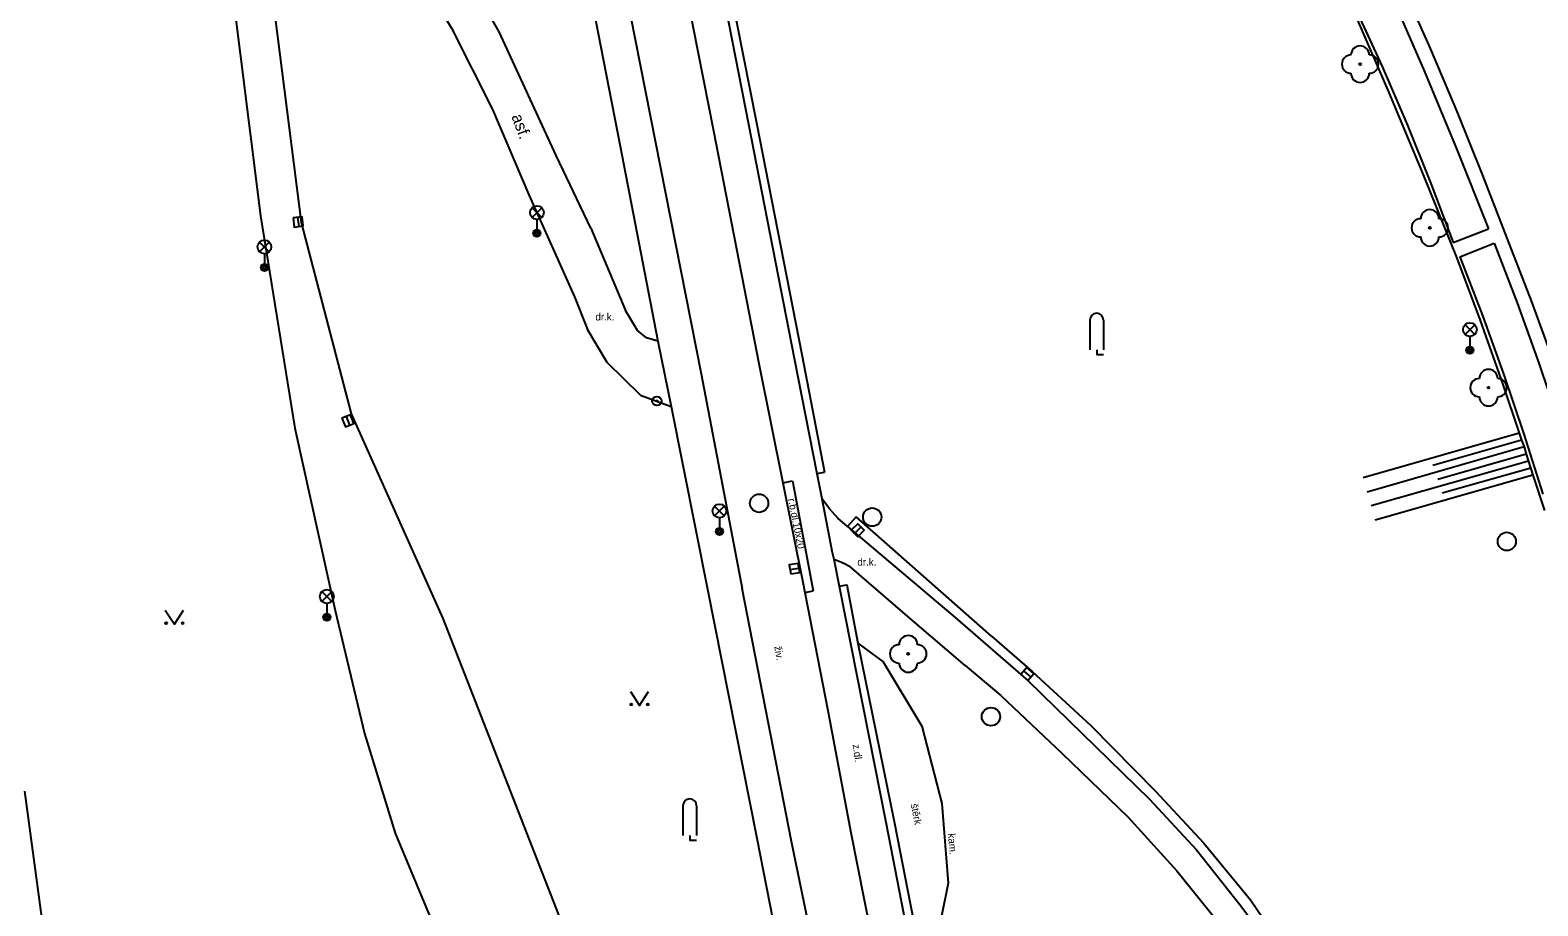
# Model space of a CAD drawing. Extents: x -600309 to -598967, y -1161267 to -1160292.
# Drawn here: x -599092.6 to -599010.2, y -1160750.2 to -1160702.4 of the extents above; entities that cross this region are included whole.
import ezdxf

# ---------------------------------------------------------------- set-up
doc = ezdxf.new("R2010")
doc.units = 0
for name, color, linetype in [('Level 10', 7, 'Continuous'), ('Level 11', 7, 'Continuous'), ('Level 15', 7, 'Continuous'), ('Level 22', 7, 'Continuous'), ('Level 25', 7, 'Continuous'), ('Level 27', 7, 'Continuous'), ('Level 33', 7, 'Continuous'), ('Level 36', 7, 'Continuous'), ('Level 40', 7, 'Continuous'), ('Level 42', 7, 'Continuous')]:
    doc.layers.add(name, color=color, linetype=linetype)

msp = doc.modelspace()

# ---------------------------------------------------------------- linework, layer by layer
at = {"layer": 'Level 10'}
for points in [[(-599065.89, -1160643.16), (-599063.36, -1160656.36), (-599063.17, -1160657.3), (-599062.35, -1160661.31), (-599062.18, -1160662.14), (-599062.15, -1160662.29), (-599058.38, -1160681.85), (-599055.84, -1160694.64), (-599053.3, -1160707.55), (-599050.8, -1160720.34), (-599049.57, -1160726.64), (-599049.3, -1160728), (-599048.72, -1160730.95), (-599048.64, -1160731.32), (-599048.34, -1160732.79), (-599045.78, -1160745.78), (-599043.3, -1160758.54)], [(-599070.99, -1160643.95), (-599068.4, -1160657.36), (-599068.39, -1160657.4), (-599068.22, -1160658.32), (-599067.44, -1160662.29), (-599067.26, -1160663.24), (-599067.25, -1160663.29), (-599066.03, -1160669.4), (-599063.4, -1160683.04), (-599061.1, -1160694.8), (-599058.4, -1160708.47)], [(-599058.4, -1160708.47), (-599055.89, -1160721.2), (-599053.64, -1160732.92)], [(-599045.37, -1160772.42), (-599046.02, -1160770.6), (-599046.55, -1160768.69), (-599048.44, -1160759.3), (-599048.97, -1160756.35), (-599050.96, -1160746.74), (-599053.64, -1160732.92)]]:
    msp.add_lwpolyline(points, dxfattribs=at)
at = {"layer": 'Level 11'}
for points in [[(-599067.82, -1160643.51), (-599065.22, -1160656.69), (-599065.21, -1160656.74), (-599065.02, -1160657.7), (-599064.27, -1160661.61), (-599064.02, -1160662.53), (-599064.01, -1160662.58), (-599062.79, -1160669.16), (-599060.21, -1160682.2), (-599057.74, -1160695.08), (-599055.21, -1160707.93), (-599052.71, -1160720.73), (-599051.43, -1160727.14), (-599050.34, -1160732.58), (-599050.23, -1160733.14), (-599048.97, -1160739.59), (-599047.7, -1160746.24), (-599045.2, -1160758.94)], [(-599060.45, -1160668.69), (-599057.89, -1160681.77), (-599055.42, -1160694.59), (-599052.86, -1160707.49), (-599050.38, -1160720.13), (-599049.14, -1160726.56)], [(-599085.5, -1160677.49), (-599084.2199, -1160678.94), (-599083.55, -1160684.23), (-599082.19, -1160695), (-599079.98, -1160712.57), (-599078.1, -1160724.1599), (-599075.89, -1160734.12), (-599074.3, -1160740.83), (-599072.61, -1160746.28), (-599070.39, -1160751.62), (-599068.5, -1160755.26), (-599066.23, -1160758.9), (-599063.76, -1160761.31), (-599059.9, -1160764.53), (-599056.34, -1160767.41)], [(-599061.92, -1160713.23), (-599063.82, -1160709.27), (-599066.93, -1160702.52), (-599069.63, -1160697.78), (-599073.26, -1160692.28), (-599076.98, -1160686.88), (-599078.52, -1160683.98), (-599079.08, -1160682.42)], [(-599056.57, -1160764.24), (-599058.11, -1160762.67), (-599060.13, -1160759.43), (-599063.38, -1160751.48), (-599069.99, -1160734.56), (-599075, -1160723.37), (-599077.73, -1160712.92), (-599079.44, -1160699.46), (-599080.8, -1160688.63), (-599080.85, -1160687.44), (-599080.83, -1160687.04)], [(-599080.83, -1160687.04), (-599080.48, -1160686.8), (-599079.82, -1160686.73), (-599079.27, -1160687.1), (-599078.79, -1160688.1599), (-599076.73, -1160691.15), (-599072.82, -1160696.81), (-599069.54, -1160702.31), (-599067.3, -1160706.75), (-599065.3, -1160711.42), (-599062.81, -1160716.98)], [(-599063.02, -1160694.94), (-599060.33, -1160708.66), (-599058.26, -1160719.41)], [(-599017.56, -1160700.02), (-599016.05, -1160703.43), (-599014.59, -1160706.86), (-599013.19, -1160710.31), (-599011.85, -1160713.79)], [(-599018.23, -1160700.37), (-599016.37, -1160704.64), (-599014.58, -1160708.94), (-599012.86, -1160713.27)], [(-599020.26, -1160701.3), (-599018.31, -1160705.8), (-599016.42, -1160710.32), (-599014.58, -1160714.87)], [(-599020.12, -1160701.26), (-599018.66, -1160704.4), (-599017.29, -1160707.58), (-599016, -1160710.79), (-599014.79, -1160714.03)], [(-599061.92, -1160713.23), (-599060.02, -1160717.74)], [(-599014.79, -1160714.03), (-599012.86, -1160713.27)], [(-599014.42, -1160714.81), (-599012.54, -1160714.06)], [(-599012.54, -1160714.06), (-599011.29, -1160717.32), (-599010.11, -1160720.61), (-599008.99, -1160723.91), (-599007.93, -1160727.24)], [(-599011.85, -1160713.79), (-599010.52, -1160717.2)], [(-599014.58, -1160714.87), (-599013.31, -1160718.29), (-599012.08, -1160721.73), (-599011.17, -1160724.43), (-599011.04, -1160724.82), (-599010.91, -1160725.19), (-599010.79, -1160725.58), (-599010.42, -1160726.72), (-599009.8, -1160728.66)], [(-599014.42, -1160714.81), (-599013.18, -1160718.01), (-599012.02, -1160721.24), (-599010.92, -1160724.49), (-599009.89, -1160727.77)], [(-599062.81, -1160716.98), (-599062.11, -1160718.77)], [(-599010.52, -1160717.2), (-599009.27, -1160720.64), (-599008.09, -1160724.1)], [(-599058.26, -1160719.41), (-599058.88, -1160719.22), (-599059.37, -1160718.82), (-599060.02, -1160717.74)], [(-599059.2, -1160722.36), (-599061.02, -1160720.58), (-599062.11, -1160718.77)], [(-599058.26, -1160719.41), (-599057.52, -1160722.98)], [(-599059.2, -1160722.36), (-599057.52, -1160722.98)], [(-599057.52, -1160722.98), (-599055.55, -1160732.95)], [(-599049.57, -1160726.64), (-599049.14, -1160726.56)], [(-599051.43, -1160727.14), (-599050.9, -1160727.03)], [(-599050.9, -1160727.03), (-599049.76, -1160733.05)], [(-599048.41, -1160729.07), (-599048.88, -1160728.56), (-599049.3, -1160728)], [(-599047.89, -1160729.54), (-599048.41, -1160729.07)], [(-599047.42, -1160729.01), (-599047.89, -1160729.54)], [(-599040.01, -1160735.53), (-599047.42, -1160729.01)], [(-599047.89, -1160729.54), (-599042, -1160734.51), (-599038.02, -1160737.9699), (-599031.38, -1160744.42), (-599028.81, -1160747.19), (-599026.39, -1160750.25), (-599024.95, -1160752.19), (-599023.85, -1160753.95), (-599022.9099, -1160755.77), (-599021.11, -1160759.4699), (-599019, -1160763.31), (-599016.25, -1160767.67), (-599014.45, -1160769.98), (-599012.92, -1160771.77), (-599010.59, -1160773.95)], [(-599048.64, -1160731.32), (-599048.35, -1160731.42), (-599048.06, -1160731.55)], [(-599048.06, -1160731.55), (-599047.79, -1160731.69)], [(-599041.46, -1160737.12), (-599044.34, -1160734.66), (-599047.79, -1160731.69)], [(-599055.55, -1160732.95), (-599052.85, -1160746.56), (-599050.74, -1160757.34), (-599049.83, -1160762.21)], [(-599050.23, -1160733.14), (-599049.76, -1160733.05)], [(-599048.34, -1160732.79), (-599047.93, -1160732.71), (-599047.33, -1160735.9), (-599045.32, -1160745.74), (-599043.56, -1160754.79), (-599042.89, -1160758.43), (-599041.57, -1160764.95)], [(-599040.01, -1160735.53), (-599037.8, -1160737.45), (-599034.59, -1160740.4099), (-599031.06, -1160743.99), (-599028.42, -1160746.82), (-599025.87, -1160749.92), (-599023.4699, -1160753.44), (-599020.52, -1160759.29), (-599018.48, -1160763.02), (-599015.75, -1160767.4), (-599014.34, -1160769.26), (-599012.54, -1160771.34), (-599010.19, -1160773.58), (-599005.1, -1160777.79)], [(-599047.33, -1160735.9), (-599045.94, -1160736.92)], [(-599045.94, -1160736.92), (-599043.83, -1160740.43)], [(-599041.46, -1160737.12), (-599039.51, -1160738.77), (-599036.1599, -1160741.93), (-599032.57, -1160745.39), (-599029.89, -1160748.34), (-599027.76, -1160750.9699), (-599025.52, -1160754.26), (-599024.3, -1160756.43), (-599022.57, -1160760), (-599020.32, -1160764.07), (-599017.77, -1160768.51), (-599016.32, -1160770.68), (-599014.3, -1160772.89), (-599011.94, -1160775.25)], [(-599043.83, -1160740.43), (-599042.74, -1160744.66), (-599042.39, -1160749.02), (-599043.56, -1160754.79)], [(-599086.34, -1160792.28), (-599092.86, -1160743.98)]]:
    msp.add_lwpolyline(points, dxfattribs=at)
at = {"layer": 'Level 15'}
for points in [[(-599011.17, -1160724.43), (-599019.7, -1160726.88)], [(-599011.04, -1160724.82), (-599015.9, -1160726.2)], [(-599010.91, -1160725.19), (-599019.48, -1160727.65)], [(-599010.79, -1160725.58), (-599015.62, -1160726.96)], [(-599010.67, -1160725.96), (-599019.26, -1160728.4099)], [(-599010.54, -1160726.34), (-599015.38, -1160727.7199)], [(-599010.42, -1160726.72), (-599019.04, -1160729.18)]]:
    msp.add_lwpolyline(points, dxfattribs=at)
at = {"layer": 'Level 22'}
for centre in [(-599019.87, -1160704.28), (-599016.06, -1160713.2199), (-599012.85, -1160721.95), (-599044.57, -1160736.49)]:
    msp.add_circle(centre, 0.05, dxfattribs=at)
for centre, start, end in [((-599019.87, -1160703.78), 0, 180), ((-599020.37, -1160704.28), 90, 270), ((-599019.37, -1160704.28), 270, 90), ((-599019.87, -1160704.78), 180, 0), ((-599016.06, -1160712.7199), 0, 180), ((-599016.56, -1160713.2199), 90, 270), ((-599015.56, -1160713.2199), 270, 90), ((-599016.06, -1160713.7199), 180, 0), ((-599013.35, -1160721.95), 90, 270), ((-599012.85, -1160721.45), 0, 180), ((-599012.35, -1160721.95), 270, 90), ((-599012.85, -1160722.45), 180, 0), ((-599044.57, -1160735.99), 0, 180), ((-599045.07, -1160736.49), 90, 270), ((-599044.07, -1160736.49), 270, 90), ((-599044.57, -1160736.99), 180, 0)]:
    msp.add_arc(centre, 0.5, start, end, dxfattribs=at)
at = {"layer": 'Level 25'}
for radius in [0.25, 0.0303]:
    msp.add_circle((-599058.31, -1160722.68), radius, dxfattribs=at)
at = {"layer": 'Level 27'}
for p, q in [((-599077.9503, -1160712.6518), (-599077.8897, -1160713.1482)), ((-599075.2928, -1160723.5279), (-599075.1072, -1160723.9921)), ((-599047.5073, -1160729.9162), (-599047.1527, -1160729.5638)), ((-599051.0368, -1160731.8801), (-599050.5432, -1160731.7999)), ((-599038.248, -1160737.4253), (-599037.872, -1160737.7547))]:
    msp.add_line(p, q, dxfattribs=at)
for points in [[(-599078.1985, -1160712.6821), (-599078.1379, -1160713.1785), (-599077.6415, -1160713.1179), (-599077.7021, -1160712.6215)], [(-599075.5249, -1160723.6207), (-599075.3393, -1160724.0849), (-599074.8751, -1160723.8993), (-599075.0607, -1160723.4351)], [(-599047.3311, -1160730.0936), (-599046.9764, -1160729.7411), (-599047.3289, -1160729.3864), (-599047.6836, -1160729.7389)], [(-599050.9967, -1160732.1268), (-599050.5032, -1160732.0467), (-599050.5833, -1160731.5532), (-599051.0768, -1160731.6333)], [(-599038.4128, -1160737.6133), (-599038.0367, -1160737.9428), (-599037.7072, -1160737.5667), (-599038.0833, -1160737.2372)]]:
    msp.add_lwpolyline(points, close=True, dxfattribs=at)
for centre in [(-599052.72, -1160728.26), (-599046.54, -1160729.02), (-599011.85, -1160730.35), (-599040.05, -1160739.92)]:
    msp.add_circle(centre, 0.5, dxfattribs=at)
at = {"layer": 'Level 33'}
for p, q in [((-599065.135, -1160712.65), (-599064.605, -1160712.12)), ((-599065.135, -1160712.12), (-599064.605, -1160712.65)), ((-599064.87, -1160712.76), (-599064.87, -1160713.51)), ((-599080.025, -1160714.53), (-599079.495, -1160714)), ((-599080.025, -1160714), (-599079.495, -1160714.53)), ((-599079.76, -1160714.64), (-599079.76, -1160715.39)), ((-599014.135, -1160719.04), (-599013.605, -1160718.51)), ((-599014.135, -1160718.51), (-599013.605, -1160719.04)), ((-599013.87, -1160719.15), (-599013.87, -1160719.9)), ((-599055.155, -1160728.95), (-599054.625, -1160728.42)), ((-599055.155, -1160728.42), (-599054.625, -1160728.95)), ((-599054.89, -1160729.06), (-599054.89, -1160729.81)), ((-599076.615, -1160733.62), (-599076.085, -1160733.09)), ((-599076.615, -1160733.09), (-599076.085, -1160733.62)), ((-599076.35, -1160733.73), (-599076.35, -1160734.48))]:
    msp.add_line(p, q, dxfattribs=at)
for centre, radius in [((-599064.87, -1160712.385), 0.375), ((-599064.87, -1160713.51), 0.2), ((-599064.87, -1160713.51), 0.1445), ((-599064.87, -1160713.51), 0.0876), ((-599079.76, -1160714.265), 0.375), ((-599079.76, -1160715.39), 0.2), ((-599079.76, -1160715.39), 0.1445), ((-599079.76, -1160715.39), 0.0876), ((-599013.87, -1160718.775), 0.375), ((-599013.87, -1160719.9), 0.2), ((-599013.87, -1160719.9), 0.1445), ((-599013.87, -1160719.9), 0.0876), ((-599054.89, -1160728.685), 0.375), ((-599054.89, -1160729.81), 0.2), ((-599054.89, -1160729.81), 0.1445), ((-599054.89, -1160729.81), 0.0876), ((-599076.35, -1160733.355), 0.375), ((-599076.35, -1160734.48), 0.2), ((-599076.35, -1160734.48), 0.1445), ((-599076.35, -1160734.48), 0.0876)]:
    msp.add_circle(centre, radius, dxfattribs=at)
at = {"layer": 'Level 36'}
for p, q in [((-599034.645, -1160718.255), (-599034.645, -1160719.88)), ((-599033.895, -1160718.255), (-599033.895, -1160719.88)), ((-599056.885, -1160744.785), (-599056.885, -1160746.41)), ((-599056.135, -1160744.785), (-599056.135, -1160746.41))]:
    msp.add_line(p, q, dxfattribs=at)
for points in [[(-599034.27, -1160719.88), (-599034.27, -1160720.13), (-599033.895, -1160720.13)], [(-599085.18, -1160734.11), (-599084.68, -1160734.86), (-599084.18, -1160734.11)], [(-599059.76, -1160738.55), (-599059.26, -1160739.3), (-599058.76, -1160738.55)], [(-599056.51, -1160746.41), (-599056.51, -1160746.66), (-599056.135, -1160746.66)]]:
    msp.add_lwpolyline(points, dxfattribs=at)
for centre in [(-599085.1302, -1160734.8098), (-599084.2308, -1160734.8098), (-599059.7102, -1160739.2498), (-599058.8108, -1160739.2498)]:
    msp.add_circle(centre, 0.05, dxfattribs=at)
for centre in [(-599034.2703, -1160718.2546), (-599056.5103, -1160744.7846)]:
    msp.add_arc(centre, 0.375, 0, 180, dxfattribs=at)

# ---------------------------------------------------------------- texts
at = {"layer": 'Level 40'}
for s, height, rotation, p in [('asf.', 0.65, 290.24, (-599066.27, -1160707.13)), ('r.b.dl.10x20', 0.400002, 281.309933, (-599051.15, -1160728.04)), ('živ.', 0.4, 279.331275, (-599051.89, -1160736.09)), ('z.dl.', 0.4, 278.039842, (-599047.61, -1160741.45)), ('štěrk', 0.4, 281.544886, (-599044.44, -1160744.71))]:
    msp.add_text(s, height=height, rotation=rotation, dxfattribs=at).set_placement(p)
for p in [(-599061.67, -1160718.28), (-599047.35, -1160731.67)]:
    msp.add_text('dr.k.', height=0.4, dxfattribs=at).set_placement(p)
at = {"layer": 'Level 42'}
msp.add_text('kam.', height=0.4, rotation=274.589589, dxfattribs=at).set_placement((-599042.4, -1160746.31))

doc.saveas('drawing.dxf')
